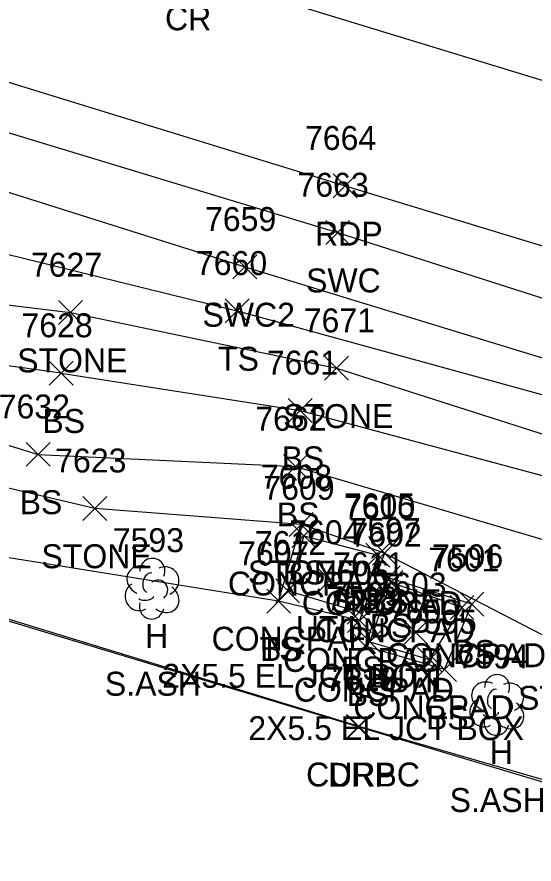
# Model space of a CAD drawing. Extents: x 1462089 to 1464015, y 730534 to 736144.
# Drawn here: x 1463158.5 to 1463201.7, y 732228.7 to 732299.6 of the extents above; entities that cross this region are included whole.
import ezdxf

# ---------------------------------------------------------------- set-up
doc = ezdxf.new("R2010")
doc.units = 0
for name, color, linetype in [('L_A', 7, 'Continuous'), ('L_C', 7, 'Continuous'), ('L_I', 7, 'Continuous'), ('L_TIC', 7, 'Continuous'), ('LASF', 7, 'Continuous'), ('LELB', 7, 'Continuous'), ('LS', 7, 'Continuous'), ('LTD', 7, 'Continuous'), ('P_A', 7, 'Continuous'), ('P_I', 7, 'Continuous'), ('P_TIC', 7, 'Continuous'), ('PET', 7, 'Continuous'), ('PRC', 7, 'Continuous'), ('R_A', 7, 'Continuous'), ('R_I', 7, 'Continuous'), ('R_TIC', 7, 'Continuous'), ('RC', 7, 'Continuous'), ('RDP', 7, 'Continuous'), ('RSW', 7, 'Continuous'), ('U_A', 7, 'Continuous'), ('U_C', 7, 'Continuous'), ('U_I', 7, 'Continuous'), ('UDEFAULT', 7, 'Continuous')]:
    doc.layers.add(name, color=color, linetype=linetype)

msp = doc.modelspace()

# ---------------------------------------------------------------- linework, layer by layer
at = {"layer": 'L_TIC'}
for points in [[(1463162, 732273.845), (1463164, 732275.845)], [(1463164, 732273.845), (1463162, 732275.845)], [(1463175.921, 732273.982), (1463177.921, 732275.982)], [(1463177.921, 732273.982), (1463175.921, 732275.982)], [(1463161.209, 732268.782), (1463163.209, 732270.782)], [(1463163.209, 732268.782), (1463161.209, 732270.782)], [(1463161.209, 732268.782), (1463163.209, 732270.782)], [(1463163.209, 732268.782), (1463161.209, 732270.782)], [(1463184.225, 732269.191), (1463186.225, 732271.191)], [(1463186.225, 732269.191), (1463184.225, 732271.191)], [(1463181.193, 732265.661), (1463183.193, 732267.661)], [(1463183.193, 732265.661), (1463181.193, 732267.661)], [(1463159.307, 732261.994), (1463161.307, 732263.994)], [(1463161.307, 732261.994), (1463159.307, 732263.994)], [(1463180.79, 732260.969), (1463182.79, 732262.969)], [(1463182.79, 732260.969), (1463180.79, 732262.969)], [(1463164.027, 732257.478), (1463166.027, 732259.478)], [(1463166.027, 732257.478), (1463164.027, 732259.478)], [(1463181.281, 732256.124), (1463183.281, 732258.124)], [(1463183.281, 732256.124), (1463181.281, 732258.124)], [(1463181.281, 732256.124), (1463183.281, 732258.124)], [(1463183.281, 732256.124), (1463181.281, 732258.124)], [(1463181.504, 732255.196), (1463183.504, 732257.196)], [(1463183.504, 732255.196), (1463181.504, 732257.196)], [(1463181.504, 732255.196), (1463183.504, 732257.196)], [(1463183.504, 732255.196), (1463181.504, 732257.196)], [(1463187.678, 732253.565), (1463189.678, 732255.565)], [(1463189.678, 732253.565), (1463187.678, 732255.565)], [(1463188.225, 732253.725), (1463190.225, 732255.725)], [(1463190.225, 732253.725), (1463188.225, 732255.725)], [(1463188.225, 732253.725), (1463190.225, 732255.725)], [(1463190.225, 732253.725), (1463188.225, 732255.725)], [(1463188.225, 732253.725), (1463190.225, 732255.725)], [(1463190.225, 732253.725), (1463188.225, 732255.725)], [(1463188.554, 732251.681), (1463190.554, 732253.681)], [(1463190.554, 732251.681), (1463188.554, 732253.681)], [(1463188.775, 732251.29), (1463190.775, 732253.29)], [(1463190.775, 732251.29), (1463188.775, 732253.29)], [(1463188.775, 732251.29), (1463190.775, 732253.29)], [(1463190.775, 732251.29), (1463188.775, 732253.29)], [(1463180.141, 732250.582), (1463182.141, 732252.582)], [(1463182.141, 732250.582), (1463180.141, 732252.582)], [(1463180.141, 732250.582), (1463182.141, 732252.582)], [(1463182.141, 732250.582), (1463180.141, 732252.582)], [(1463179.391, 732249.726), (1463181.391, 732251.726)], [(1463181.391, 732249.726), (1463179.391, 732251.726)], [(1463179.391, 732249.726), (1463181.391, 732251.726)], [(1463181.391, 732249.726), (1463179.391, 732251.726)], [(1463194.71, 732249.203), (1463196.71, 732251.203)], [(1463196.71, 732249.203), (1463194.71, 732251.203)], [(1463195.521, 732249.472), (1463197.521, 732251.472)], [(1463197.521, 732249.472), (1463195.521, 732251.472)], [(1463186.109, 732248.812), (1463188.109, 732250.812)], [(1463188.109, 732248.812), (1463186.109, 732250.812)], [(1463186.153, 732248.094), (1463188.153, 732250.094)], [(1463188.153, 732248.094), (1463186.153, 732250.094)], [(1463187.012, 732246.324), (1463189.012, 732248.324)], [(1463189.012, 732246.324), (1463187.012, 732248.324)], [(1463187.012, 732246.324), (1463189.012, 732248.324)], [(1463189.012, 732246.324), (1463187.012, 732248.324)], [(1463186.63, 732245.954), (1463188.63, 732247.954)], [(1463188.63, 732245.954), (1463186.63, 732247.954)], [(1463186.63, 732245.954), (1463188.63, 732247.954)], [(1463188.63, 732245.954), (1463186.63, 732247.954)], [(1463191.984, 732244.856), (1463193.984, 732246.856)], [(1463193.984, 732244.856), (1463191.984, 732246.856)], [(1463193.257, 732244.001), (1463195.257, 732246.001)], [(1463195.257, 732244.001), (1463193.257, 732246.001)], [(1463193.257, 732244.001), (1463195.257, 732246.001)], [(1463195.257, 732244.001), (1463193.257, 732246.001)]]:
    msp.add_lwpolyline(points, dxfattribs=at)
at = {"layer": 'LASF'}
for points in [[(1463189.225, 732254.725), (1463182.281, 732257.124), (1463165.027, 732258.478), (1463138.725, 732264.642), (1463136.909, 732273.131), (1463143.073, 732277.284), (1463163, 732274.845), (1463185.225, 732270.191), (1463208.319, 732262.824), (1463233.458, 732254.019)], [(1463189.225, 732254.725), (1463204.851, 732246.642), (1463225.036, 732245.406)]]:
    msp.add_lwpolyline(points, dxfattribs=at)
at = {"layer": 'LELB'}
for points in [[(1463137.675, 732284.663), (1463176.921, 732274.982), (1463208.873, 732266.208), (1463234.518, 732257.38)], [(1463162.209, 732269.782), (1463141.34, 732272.65), (1463138.655, 732272.368), (1463140.562, 732269.11), (1463160.307, 732262.994), (1463181.79, 732261.969), (1463206.991, 732254.544), (1463231.66, 732246.88)], [(1463162.209, 732269.782), (1463182.193, 732266.661), (1463207.278, 732259.91), (1463232.263, 732249.608)], [(1463180.391, 732250.726), (1463152.966, 732255.135), (1463146.149, 732257.496)], [(1463189.225, 732254.725), (1463187.153, 732249.094), (1463180.391, 732250.726), (1463182.281, 732257.124)], [(1463194.257, 732245.001), (1463196.521, 732250.472), (1463189.554, 732252.681), (1463187.63, 732246.954)], [(1463194.257, 732245.001), (1463187.63, 732246.954)]]:
    msp.add_lwpolyline(points, dxfattribs=at)
at = {"layer": 'LS'}
for points in [[(1463182.504, 732256.196), (1463188.678, 732254.565), (1463187.109, 732249.812), (1463181.141, 732251.582)], [(1463182.504, 732256.196), (1463181.141, 732251.582)], [(1463188.012, 732247.324), (1463192.984, 732245.856), (1463195.71, 732250.203), (1463189.775, 732252.29)], [(1463188.012, 732247.324), (1463189.775, 732252.29)]]:
    msp.add_lwpolyline(points, dxfattribs=at)
at = {"layer": 'LTD'}
for p, q in [((1463169.793, 732251.821), (1463169.793, 732251.821)), ((1463169.793, 732251.821), (1463169.793, 732251.821)), ((1463198.597, 732242.102), (1463198.597, 732242.102)), ((1463198.597, 732242.102), (1463198.597, 732242.102))]:
    msp.add_line(p, q, dxfattribs=at)
for centre in [(1463169.839, 732253.254), (1463198.644, 732243.536)]:
    msp.add_arc(centre, 1.047, 335.52715, 180.95627, dxfattribs=at)
for centre, major_axis, ratio, start_param, end_param in [((1463169.001, 732252.487), (1.21, -0.512), 0.895232, 1.570796, 4.712389), ((1463170.834, 732252.404), (-1.141, -0.483), 0.949671, 1.570796, 4.712389), ((1463169.584, 732252.279), (-0.208, -0.792), 0.645439, 3.141593, 6.283185), ((1463170.293, 732251.654), (-0.5, 0.667), 0.989748, 3.141593, 6.283185), ((1463168.709, 732251.112), (0.584, -1.042), 0.959034, 3.141593, 6.283185), ((1463170.793, 732250.987), (-1.09, 0.792), 0.841452, 1.570796, 4.712389), ((1463169.334, 732251.07), (-0.625, -0.083), 0.423636, 0, 3.141593), ((1463169.793, 732250.321), (0.265, 1.061), 0.942809, 1.570796, 4.712389), ((1463197.805, 732242.769), (1.21, -0.512), 0.895232, 1.570796, 4.712389), ((1463199.639, 732242.686), (-1.141, -0.483), 0.949671, 1.570796, 4.712389), ((1463198.389, 732242.56), (-0.208, -0.792), 0.645439, 3.141593, 6.283185), ((1463197.514, 732241.394), (0.584, -1.042), 0.959034, 3.141593, 6.283185), ((1463199.097, 732241.936), (-0.5, 0.667), 0.989748, 3.141593, 6.283185), ((1463199.597, 732241.269), (-1.09, 0.792), 0.841452, 1.570796, 4.712389), ((1463198.139, 732241.352), (-0.625, -0.083), 0.423636, 0, 3.141593), ((1463198.597, 732240.602), (0.265, 1.061), 0.942809, 1.570796, 4.712389)]:
    msp.add_ellipse(centre, major_axis=major_axis, ratio=ratio, start_param=start_param, end_param=end_param, dxfattribs=at)
at = {"layer": 'P_TIC'}
for points in [[(1463184.945, 732284.437), (1463186.945, 732286.437)], [(1463186.945, 732284.437), (1463184.945, 732286.437)]]:
    msp.add_lwpolyline(points, dxfattribs=at)
at = {"layer": 'PET'}
msp.add_lwpolyline([(1462913.989, 732337.713), (1462919.933, 732346.833), (1462934.802, 732354.039), (1462945.872, 732355.995), (1462949.882, 732355.247), (1462985.366, 732346.269), (1463016.66, 732337.311), (1463044.896, 732329.185), (1463073.194, 732320.274), (1463112.872, 732307.847), (1463152.285, 732295.803), (1463185.945, 732285.437), (1463216.053, 732276.258), (1463242.147, 732267.964)], dxfattribs=at)
at = {"layer": 'PRC'}
msp.add_lwpolyline([(1462929.482, 732377.385), (1462978.213, 732364.082), (1463022.056, 732350.159), (1463054.853, 732339.994), (1463102.913, 732324.868), (1463145.703, 732311.685), (1463172.464, 732303.441), (1463219.444, 732289.053), (1463245.294, 732280.954)], dxfattribs=at)
at = {"layer": 'R_TIC'}
for points in [[(1463184.319, 732280.529), (1463186.319, 732282.529)], [(1463186.319, 732280.529), (1463184.319, 732282.529)], [(1463176.554, 732277.663), (1463178.554, 732279.663)], [(1463178.554, 732277.663), (1463176.554, 732279.663)], [(1463186.028, 732239.211), (1463188.028, 732241.211)], [(1463188.028, 732239.211), (1463186.028, 732241.211)], [(1463186.103, 732239.234), (1463188.103, 732241.234)], [(1463188.103, 732239.234), (1463186.103, 732241.234)]]:
    msp.add_lwpolyline(points, dxfattribs=at)
at = {"layer": 'RC'}
msp.add_lwpolyline([(1463225.387, 732229.158), (1463187.103, 732240.234), (1463153.395, 732250.558), (1463133.317, 732256.621), (1463125.07, 732261.845), (1463121.412, 732268.309), (1463120.26, 732273.995), (1463121.766, 732281.166), (1463128.103, 732288.75), (1463133.61, 732292.021), (1463134.234, 732292.346), (1463140.777, 732294.316), (1463147.7, 732294.387), (1463147.733, 732293.517)], dxfattribs=at)
at = {"layer": 'RDP'}
msp.add_lwpolyline([(1463225.309, 732228.749), (1463187.028, 732240.211), (1463153.55, 732250.342), (1463133.222, 732256.606), (1463124.915, 732261.65), (1463121.151, 732268.149), (1463119.904, 732274.224), (1463121.201, 732281.237), (1463127.747, 732289.289), (1463133.763, 732292.495), (1463140.646, 732294.512), (1463147.732, 732294.57), (1463152.285, 732295.803)], dxfattribs=at)
at = {"layer": 'RSW'}
for points in [[(1463147.733, 732293.517), (1463147.656, 732292.969), (1463185.319, 732281.529), (1463210.011, 732273.621), (1463237.375, 732265.26)], [(1463134.234, 732292.346), (1463177.554, 732278.663), (1463209.067, 732269.03), (1463235.468, 732260.841)]]:
    msp.add_lwpolyline(points, dxfattribs=at)
at = {"layer": 'UDEFAULT'}
for points in [[(1463183.66, 732251.483), (1463185.66, 732253.483)], [(1463185.66, 732251.483), (1463183.66, 732253.483)], [(1463190.856, 732247.107), (1463192.856, 732249.107)], [(1463192.856, 732247.107), (1463190.856, 732249.107)]]:
    msp.add_lwpolyline(points, dxfattribs=at)

# ---------------------------------------------------------------- texts
at = {"layer": 'L_A'}
for s, p in [('STONE', (1463158.543, 732269.845)), ('TS', (1463175.331, 732269.982)), ('STONE', (1463180.769, 732265.191)), ('BS', (1463160.65, 732264.782)), ('BS', (1463160.65, 732264.782)), ('BS', (1463180.634, 732261.661)), ('BS', (1463158.748, 732257.994)), ('BS', (1463180.231, 732256.969)), ('STONE', (1463160.57, 732253.478)), ('STONE', (1463177.824, 732252.124)), ('BS', (1463180.722, 732252.124)), ('CONCPAD', (1463176.15, 732251.196)), ('CONCPAD', (1463176.15, 732251.196)), ('CONCPAD', (1463182.324, 732249.565)), ('STONE', (1463184.769, 732249.725)), ('STONE', (1463184.769, 732249.725)), ('BS', (1463187.666, 732249.725)), ('BS', (1463187.995, 732247.681)), ('H', (1463169.226, 732246.821)), ('CONCPAD', (1463183.42, 732247.29)), ('CONCPAD', (1463183.42, 732247.29)), ('CONCPAD', (1463174.786, 732246.582)), ('CONCPAD', (1463174.786, 732246.582)), ('TS', (1463178.8, 732245.726)), ('BS', (1463178.832, 732245.726)), ('BS', (1463194.962, 732245.472)), ('CONCPAD', (1463180.755, 732244.812)), ('CONCPAD', (1463189.356, 732245.203)), ('BS', (1463185.594, 732244.094)), ('CONCPAD', (1463181.657, 732242.324)), ('CONCPAD', (1463181.657, 732242.324)), ('BS', (1463186.071, 732241.954)), ('BS', (1463186.071, 732241.954)), ('STONE', (1463200.394, 732241.642)), ('CONCPAD', (1463186.63, 732240.856)), ('BS', (1463192.698, 732240.001)), ('BS', (1463192.698, 732240.001)), ('H', (1463198.03, 732237.102))]:
    msp.add_text(s, height=2, dxfattribs=at).set_placement(p)
at = {"layer": 'L_C'}
for p in [(1463165.871, 732242.821), (1463194.676, 732233.102)]:
    msp.add_text('S.ASH', height=2, dxfattribs=at).set_placement(p)
at = {"layer": 'L_I'}
for s, p in [('7627', (1463159.693, 732277.845)), ('7660', (1463173.48, 732277.982)), ('7671', (1463182.485, 732273.191)), ('7628', (1463158.902, 732272.782)), ('7628', (1463158.902, 732272.782)), ('7661', (1463179.405, 732269.661)), ('7632', (1463157, 732265.994)), ('7662', (1463178.436, 732264.969)), ('7623', (1463161.72, 732261.478)), ('7608', (1463178.895, 732260.124)), ('7608', (1463178.895, 732260.124)), ('7609', (1463179.111, 732259.196)), ('7609', (1463179.111, 732259.196)), ('7605', (1463185.839, 732257.725)), ('7605', (1463185.839, 732257.725)), ('7605', (1463185.839, 732257.725)), ('7610', (1463185.852, 732257.565)), ('7597', (1463186.294, 732255.681)), ('7602', (1463186.389, 732255.29)), ('7602', (1463186.389, 732255.29)), ('7593', (1463166.533, 732254.821)), ('7612', (1463178.401, 732254.582)), ('7612', (1463178.401, 732254.582)), ('7607', (1463177.005, 732253.726)), ('7607', (1463177.005, 732253.726)), ('7601', (1463192.891, 732253.203)), ('7596', (1463193.207, 732253.472)), ('7611', (1463184.936, 732252.812)), ('7606', (1463183.712, 732252.094)), ('7599', (1463184.744, 732250.324)), ('7599', (1463184.744, 732250.324)), ('7598', (1463184.37, 732249.954)), ('7598', (1463184.37, 732249.954)), ('7600', (1463189.512, 732248.856)), ('7595', (1463190.997, 732248.001)), ('7595', (1463190.997, 732248.001)), ('7594', (1463195.337, 732245.102))]:
    msp.add_text(s, height=2, dxfattribs=at).set_placement(p)
at = {"layer": 'P_A'}
for s, p in [('CR', (1463170.897, 732298.441)), ('RDP', (1463183.433, 732280.437))]:
    msp.add_text(s, height=2, dxfattribs=at).set_placement(p)
at = {"layer": 'P_I'}
msp.add_text('7664', height=2, dxfattribs=at).set_placement((1463182.59, 732288.437))
at = {"layer": 'R_A'}
for s, p in [('SWC', (1463182.681, 732276.529)), ('SWC2', (1463174.027, 732273.663)), ('CURBC', (1463182.685, 732235.234)), ('DRP', (1463184.516, 732235.211))]:
    msp.add_text(s, height=2, dxfattribs=at).set_placement(p)
at = {"layer": 'R_I'}
for s, p in [('7663', (1463181.964, 732284.529)), ('7659', (1463174.239, 732281.663)), ('7618', (1463184.288, 732243.211)), ('7619', (1463184.355, 732243.234))]:
    msp.add_text(s, height=2, dxfattribs=at).set_placement(p)
at = {"layer": 'U_A'}
for p in [(1463181.826, 732247.483), (1463189.021, 732243.107)]:
    msp.add_text('UTIL', height=2, dxfattribs=at).set_placement(p)
at = {"layer": 'U_C'}
for p in [(1463170.661, 732243.483), (1463177.856, 732239.107)]:
    msp.add_text('2X5.5 EL JCT BOX', height=2, dxfattribs=at).set_placement(p)
at = {"layer": 'U_I'}
for s, p in [('7604', (1463181.275, 732255.483)), ('7603', (1463188.47, 732251.107))]:
    msp.add_text(s, height=2, dxfattribs=at).set_placement(p)

doc.saveas('drawing.dxf')
